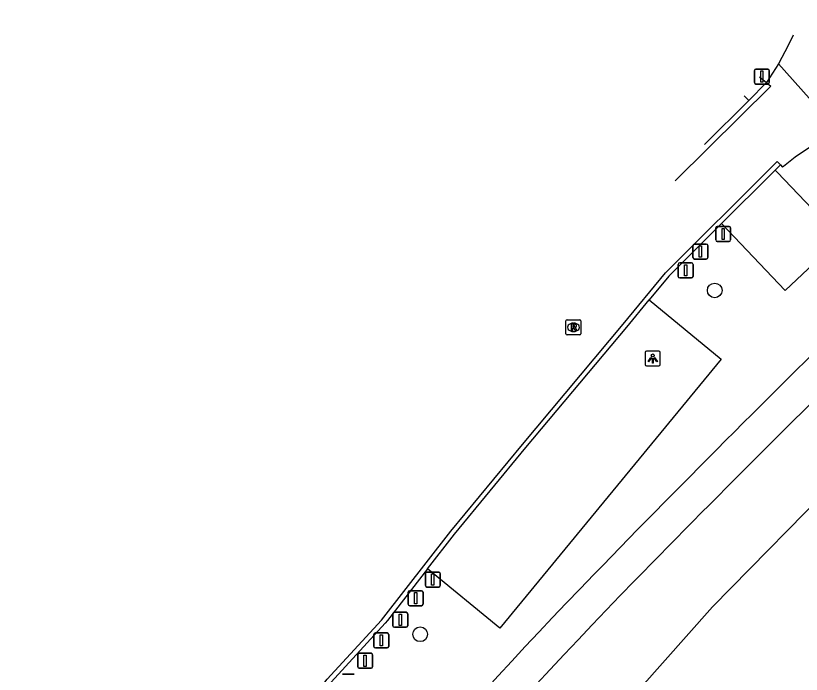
# Model space of a CAD drawing. Extents: x 158797 to 159887, y 384318 to 385255.
# Drawn here: x 159180.5 to 159232.9, y 385173.6 to 385217.6 of the extents above; entities that cross this region are included whole.
import ezdxf

# ---------------------------------------------------------------- set-up
doc = ezdxf.new("R2010")
doc.units = 0
for name, color, linetype in [('IMGEO_Afsluitpaal', 7, 'Continuous'), ('IMGEO_Berm_groen', 7, 'Continuous'), ('IMGEO_Boom', 7, 'Continuous'), ('IMGEO_Fietspad_gesloten', 7, 'Continuous'), ('IMGEO_Hek', 7, 'Continuous'), ('IMGEO_Lichtpunt', 7, 'Continuous'), ('IMGEO_Parkeervlak_open', 7, 'Continuous'), ('IMGEO_Rijbaan_lokaal_gesloten', 7, 'Continuous'), ('IMGEO_Rijbaan_lokaal_halfverhard', 7, 'Continuous'), ('IMGEO_Rioolput', 7, 'Continuous'), ('IMGEO_Voetpad_open', 7, 'Continuous')]:
    doc.layers.add(name, color=color, linetype=linetype)

msp = doc.modelspace()

# ---------------------------------------------------------------- linework, layer by layer
at = {"layer": 'IMGEO_Afsluitpaal'}
for p, q in [((159229.809, 385213.134), (159229.809, 385213.934)), ((159229.809, 385213.934), (159229.809, 385213.134)), ((159229.909, 385214.034), (159230.699, 385214.034)), ((159230.699, 385214.034), (159229.909, 385214.034)), ((159230.799, 385213.934), (159230.799, 385213.134)), ((159230.799, 385213.134), (159230.799, 385213.934)), ((159230.699, 385213.034), (159229.909, 385213.034)), ((159229.909, 385213.034), (159230.699, 385213.034)), ((159227.226, 385202.615), (159227.226, 385203.415)), ((159227.226, 385203.415), (159227.226, 385202.615)), ((159227.326, 385203.515), (159228.116, 385203.515)), ((159228.116, 385203.515), (159227.326, 385203.515)), ((159228.216, 385203.415), (159228.216, 385202.615)), ((159228.216, 385202.615), (159228.216, 385203.415)), ((159225.707, 385201.438), (159225.707, 385202.238)), ((159225.707, 385202.238), (159225.707, 385201.438)), ((159225.807, 385202.338), (159226.597, 385202.338)), ((159226.597, 385202.338), (159225.807, 385202.338)), ((159226.697, 385202.238), (159226.697, 385201.438)), ((159226.697, 385201.438), (159226.697, 385202.238)), ((159228.116, 385202.515), (159227.326, 385202.515)), ((159227.326, 385202.515), (159228.116, 385202.515)), ((159224.82, 385201.084), (159225.61, 385201.084)), ((159225.61, 385201.084), (159224.82, 385201.084)), ((159226.597, 385201.338), (159225.807, 385201.338)), ((159225.807, 385201.338), (159226.597, 385201.338)), ((159224.72, 385200.184), (159224.72, 385200.984)), ((159224.72, 385200.984), (159224.72, 385200.184)), ((159225.71, 385200.984), (159225.71, 385200.184)), ((159225.71, 385200.184), (159225.71, 385200.984)), ((159225.61, 385200.084), (159224.82, 385200.084)), ((159224.82, 385200.084), (159225.61, 385200.084)), ((159207.835, 385179.526), (159207.835, 385180.326)), ((159207.835, 385180.326), (159207.835, 385179.526)), ((159207.935, 385180.426), (159208.725, 385180.426)), ((159208.725, 385180.426), (159207.935, 385180.426)), ((159208.825, 385180.326), (159208.825, 385179.526)), ((159208.825, 385179.526), (159208.825, 385180.326)), ((159206.689, 385178.28), (159206.689, 385179.08)), ((159206.689, 385179.08), (159206.689, 385178.28)), ((159206.789, 385179.18), (159207.579, 385179.18)), ((159207.579, 385179.18), (159206.789, 385179.18)), ((159207.679, 385179.08), (159207.679, 385178.28)), ((159207.679, 385178.28), (159207.679, 385179.08)), ((159208.725, 385179.426), (159207.935, 385179.426)), ((159207.935, 385179.426), (159208.725, 385179.426)), ((159207.579, 385178.18), (159206.789, 385178.18)), ((159206.789, 385178.18), (159207.579, 385178.18)), ((159205.664, 385176.84), (159205.664, 385177.64)), ((159205.664, 385177.64), (159205.664, 385176.84)), ((159205.764, 385177.74), (159206.554, 385177.74)), ((159206.554, 385177.74), (159205.764, 385177.74)), ((159206.654, 385177.64), (159206.654, 385176.84)), ((159206.654, 385176.84), (159206.654, 385177.64)), ((159204.495, 385176.363), (159205.285, 385176.363)), ((159205.285, 385176.363), (159204.495, 385176.363)), ((159206.554, 385176.74), (159205.764, 385176.74)), ((159205.764, 385176.74), (159206.554, 385176.74)), ((159204.395, 385175.463), (159204.395, 385176.263)), ((159204.395, 385176.263), (159204.395, 385175.463)), ((159205.385, 385176.263), (159205.385, 385175.463)), ((159205.385, 385175.463), (159205.385, 385176.263)), ((159205.285, 385175.363), (159204.495, 385175.363)), ((159204.495, 385175.363), (159205.285, 385175.363)), ((159203.314, 385174.104), (159203.314, 385174.904)), ((159203.314, 385174.904), (159203.314, 385174.104)), ((159203.414, 385175.004), (159204.204, 385175.004)), ((159204.204, 385175.004), (159203.414, 385175.004)), ((159204.304, 385174.904), (159204.304, 385174.104)), ((159204.304, 385174.104), (159204.304, 385174.904)), ((159204.204, 385174.004), (159203.414, 385174.004)), ((159203.414, 385174.004), (159204.204, 385174.004)), ((159202.3, 385173.598), (159203.09, 385173.598)), ((159203.09, 385173.598), (159202.3, 385173.598))]:
    msp.add_line(p, q, dxfattribs=at)
for points in [[(159230.229, 385213.909), (159230.379, 385213.909), (159230.379, 385213.159), (159230.229, 385213.159), (159230.229, 385213.909)], [(159227.646, 385203.39), (159227.796, 385203.39), (159227.796, 385202.64), (159227.646, 385202.64), (159227.646, 385203.39)], [(159226.127, 385202.213), (159226.277, 385202.213), (159226.277, 385201.463), (159226.127, 385201.463), (159226.127, 385202.213)], [(159225.14, 385200.959), (159225.29, 385200.959), (159225.29, 385200.209), (159225.14, 385200.209), (159225.14, 385200.959)], [(159208.255, 385180.301), (159208.405, 385180.301), (159208.405, 385179.551), (159208.255, 385179.551), (159208.255, 385180.301)], [(159207.109, 385179.055), (159207.259, 385179.055), (159207.259, 385178.305), (159207.109, 385178.305), (159207.109, 385179.055)], [(159206.084, 385177.615), (159206.234, 385177.615), (159206.234, 385176.865), (159206.084, 385176.865), (159206.084, 385177.615)], [(159204.815, 385176.238), (159204.965, 385176.238), (159204.965, 385175.488), (159204.815, 385175.488), (159204.815, 385176.238)], [(159203.734, 385174.879), (159203.884, 385174.879), (159203.884, 385174.129), (159203.734, 385174.129), (159203.734, 385174.879)]]:
    msp.add_lwpolyline(points, dxfattribs=at)
for centre, start, end in [((159229.909, 385213.934), 90, 180), ((159229.909, 385213.934), 90, 180), ((159230.699, 385213.934), 0, 90), ((159230.699, 385213.934), 360, 90), ((159229.909, 385213.134), 180, 270), ((159229.909, 385213.134), 180, 270), ((159230.699, 385213.134), 270, 0), ((159230.699, 385213.134), 270, 0), ((159227.326, 385203.415), 90, 180), ((159227.326, 385203.415), 90, 180), ((159228.116, 385203.415), 0, 90), ((159228.116, 385203.415), 360, 90), ((159227.326, 385202.615), 180, 270), ((159227.326, 385202.615), 180, 270), ((159228.116, 385202.615), 270, 0), ((159228.116, 385202.615), 270, 0), ((159225.807, 385202.238), 90, 180), ((159225.807, 385202.238), 90, 180), ((159226.597, 385202.238), 0, 90), ((159226.597, 385202.238), 360, 90), ((159224.82, 385200.984), 90, 180), ((159224.82, 385200.984), 90, 180), ((159225.61, 385200.984), 0, 90), ((159225.61, 385200.984), 360, 90), ((159225.807, 385201.438), 180, 270), ((159225.807, 385201.438), 180, 270), ((159226.597, 385201.438), 270, 0), ((159226.597, 385201.438), 270, 0), ((159224.82, 385200.184), 180, 270), ((159224.82, 385200.184), 180, 270), ((159225.61, 385200.184), 270, 0), ((159225.61, 385200.184), 270, 0), ((159207.935, 385180.326), 90, 180), ((159207.935, 385180.326), 90, 180), ((159208.725, 385180.326), 0, 90), ((159208.725, 385180.326), 360, 90), ((159207.935, 385179.526), 180, 270), ((159207.935, 385179.526), 180, 270), ((159208.725, 385179.526), 270, 0), ((159208.725, 385179.526), 270, 0), ((159206.789, 385179.08), 90, 180), ((159206.789, 385179.08), 90, 180), ((159207.579, 385179.08), 0, 90), ((159207.579, 385179.08), 360, 90), ((159206.789, 385178.28), 180, 270), ((159206.789, 385178.28), 180, 270), ((159207.579, 385178.28), 270, 0), ((159207.579, 385178.28), 270, 0), ((159205.764, 385177.64), 90, 180), ((159205.764, 385177.64), 90, 180), ((159206.554, 385177.64), 0, 90), ((159206.554, 385177.64), 360, 90), ((159204.495, 385176.263), 90, 180), ((159204.495, 385176.263), 90, 180), ((159205.285, 385176.263), 0, 90), ((159205.285, 385176.263), 360, 90), ((159205.764, 385176.84), 180, 270), ((159205.764, 385176.84), 180, 270), ((159206.554, 385176.84), 270, 0), ((159206.554, 385176.84), 270, 0), ((159204.495, 385175.463), 180, 270), ((159204.495, 385175.463), 180, 270), ((159205.285, 385175.463), 270, 0), ((159205.285, 385175.463), 270, 0), ((159203.414, 385174.904), 90, 180), ((159203.414, 385174.904), 90, 180), ((159204.204, 385174.904), 0, 90), ((159204.204, 385174.904), 360, 90), ((159203.414, 385174.104), 180, 270), ((159203.414, 385174.104), 180, 270), ((159204.204, 385174.104), 270, 0), ((159204.204, 385174.104), 270, 0)]:
    msp.add_arc(centre, 0.1, start, end, dxfattribs=at)
at = {"layer": 'IMGEO_Berm_groen'}
msp.add_lwpolyline([(159273.06, 385209.092), (159256.152, 385207.464), (159235.717, 385186.968), (159227.01, 385178.109), (159209.26, 385158.099), (159192.739, 385136.789), (159187.72, 385129.9)], dxfattribs=at)
at = {"layer": 'IMGEO_Boom'}
for centre in [(159227.158, 385199.24), (159207.488, 385176.272)]:
    msp.add_circle(centre, 0.489, dxfattribs=at)
at = {"layer": 'IMGEO_Fietspad_gesloten'}
msp.add_lwpolyline([(159232.407, 385216.293), (159232.07, 385215.608), (159231.425, 385214.387)], dxfattribs=at)
at = {"layer": 'IMGEO_Hek'}
msp.add_lwpolyline([(159153.359, 384941.51), (159150.399, 384957.609), (159141, 384963.539), (159137.019, 384980.94), (159133.839, 384985.25), (159147.589, 384997.369), (159157.45, 385008.13), (159161.829, 385013.789), (159170.019, 385025.489), (159207.92, 385081.38), (159212.01, 385087.95), (159216.48, 385096.14), (159221.549, 385107.19), (159187.72, 385129.9), (159192.739, 385136.789), (159209.26, 385158.099), (159227.01, 385178.109), (159235.717, 385186.968)], dxfattribs=at)
at = {"layer": 'IMGEO_Lichtpunt'}
for p, q in [((159222.52, 385195.099), (159222.52, 385194.292)), ((159222.52, 385195.099), (159222.52, 385194.292)), ((159223.422, 385195.194), (159222.614, 385195.194)), ((159223.422, 385195.194), (159222.614, 385195.194)), ((159223.516, 385194.292), (159223.516, 385195.099)), ((159223.516, 385194.292), (159223.516, 385195.099)), ((159222.614, 385194.198), (159223.422, 385194.198)), ((159222.614, 385194.198), (159223.422, 385194.198))]:
    msp.add_line(p, q, dxfattribs=at)
for points in [[(159222.894, 385194.763), (159222.933, 385194.735), (159222.745, 385194.473), (159222.707, 385194.5), (159222.894, 385194.763)], [(159222.996, 385194.715), (159223.043, 385194.715), (159223.043, 385194.393), (159222.996, 385194.393), (159222.996, 385194.715)], [(159223.106, 385194.735), (159223.144, 385194.762), (159223.331, 385194.5), (159223.292, 385194.472), (159223.106, 385194.735)]]:
    msp.add_lwpolyline(points, dxfattribs=at)
msp.add_circle((159223.019, 385194.897), 0.0994, dxfattribs=at)
for centre, start, end in [((159222.614, 385195.099), 90, 180), ((159222.614, 385195.099), 90, 180), ((159223.422, 385195.099), 0, 90), ((159223.422, 385195.099), 0, 90), ((159222.614, 385194.292), 180, 270), ((159222.614, 385194.292), 180, 270), ((159223.422, 385194.292), 270, 0), ((159223.422, 385194.292), 270, 360)]:
    msp.add_arc(centre, 0.0946, start, end, dxfattribs=at)
at = {"layer": 'IMGEO_Parkeervlak_open'}
for points in [[(159231.2, 385207.286), (159231.33, 385207.151), (159235.102, 385203.193), (159235.547, 385202.725), (159234.932, 385202.142), (159231.861, 385199.238), (159227.608, 385203.704)], [(159222.787, 385198.606), (159227.592, 385194.655), (159212.803, 385176.682), (159207.973, 385180.642)]]:
    msp.add_lwpolyline(points, dxfattribs=at)
at = {"layer": 'IMGEO_Rijbaan_lokaal_gesloten'}
for points in [[(159231.425, 385214.387), (159230.622, 385213.125)], [(159233.475, 385212.077), (159231.425, 385214.387)], [(159230.622, 385213.125), (159230.906, 385212.891), (159226.749, 385208.759), (159224.515, 385206.566), (159224.51, 385206.561)], [(159231.551, 385207.637), (159231.689, 385207.489), (159231.758, 385207.553), (159232.538, 385208.176), (159233.347, 385208.724), (159233.756, 385208.961), (159235.607, 385209.959)], [(159187.963, 385155.555), (159188.488, 385156.249), (159190.709, 385159.27), (159201.266, 385173.278), (159204.913, 385177.221), (159209.531, 385183.152), (159214.311, 385188.955), (159221.047, 385196.978), (159223.863, 385200.411), (159230.981, 385207.51), (159231.33, 385207.858), (159231.551, 385207.637)]]:
    msp.add_lwpolyline(points, dxfattribs=at)
at = {"layer": 'IMGEO_Rijbaan_lokaal_halfverhard'}
for points in [[(159229.439, 385211.924), (159230.622, 385213.125)], [(159229.123, 385212.246), (159229.439, 385211.924)], [(159226.48, 385208.989), (159229.439, 385211.924)], [(159231.551, 385207.637), (159231.2, 385207.286)], [(159227.608, 385203.704), (159230.999, 385207.086), (159231.2, 385207.286)], [(159227.608, 385203.704), (159224.095, 385200.201), (159222.787, 385198.606)], [(159207.973, 385180.642), (159209.775, 385182.957), (159214.551, 385188.755), (159221.288, 385196.779), (159222.787, 385198.606)], [(159207.973, 385180.642), (159205.306, 385177.187), (159205.153, 385177.019), (159201.305, 385172.797), (159190.992, 385159.057), (159183.992, 385149.752), (159183.989, 385149.748)]]:
    msp.add_lwpolyline(points, dxfattribs=at)
at = {"layer": 'IMGEO_Rioolput'}
for p, q in [((159217.226, 385196.352), (159217.226, 385197.204)), ((159217.301, 385197.278), (159218.153, 385197.278)), ((159217.714, 385197.058), (159217.739, 385197.058)), ((159218.227, 385197.204), (159218.227, 385196.352)), ((159217.737, 385196.498), (159217.712, 385196.498)), ((159218.153, 385196.278), (159217.301, 385196.278))]:
    msp.add_line(p, q, dxfattribs=at)
for points in [[(159217.226, 385196.352), (159217.226, 385197.204)], [(159217.301, 385197.278), (159218.153, 385197.278)], [(159217.815, 385196.976), (159217.563, 385196.978), (159217.563, 385196.578)], [(159217.741, 385196.897), (159217.687, 385196.897), (159217.687, 385196.816)], [(159217.687, 385196.816), (159217.739, 385196.816)], [(159218.227, 385197.204), (159218.227, 385196.352)], [(159217.563, 385196.578), (159217.687, 385196.578), (159217.687, 385196.74), (159217.698, 385196.74)], [(159217.745, 385196.711), (159217.816, 385196.578), (159217.956, 385196.578), (159217.891, 385196.704)], [(159218.153, 385196.278), (159217.301, 385196.278)]]:
    msp.add_lwpolyline(points, dxfattribs=at)
for centre, radius, start, end in [((159217.303, 385197.202), 0.0765, 91.552, 178.448), ((159217.303, 385197.202), 0.0765, 91.552, 178.448), ((159217.723, 385197.005), 0.19, 274.7715, 282.9687), ((159217.747, 385196.801), 0.0964, 77.0061, 93.1865), ((159217.761, 385196.858), 0.0378, 276.6634, 79.6772), ((159217.814, 385196.866), 0.109, 350.3612, 89.416), ((159217.812, 385196.866), 0.112, 277.5842, 350.9817), ((159218.151, 385197.202), 0.0765, 1.552, 88.448), ((159218.151, 385197.202), 0.0765, 1.552, 88.448), ((159217.303, 385196.354), 0.0765, 181.552, 268.448), ((159217.303, 385196.354), 0.0765, 181.552, 268.448), ((159217.697, 385196.687), 0.0533, 26.0293, 88.6989), ((159217.796, 385196.651), 0.108, 29.5134, 73.7905), ((159218.151, 385196.354), 0.0765, 271.552, 358.448), ((159218.151, 385196.354), 0.0765, 271.552, 358.448)]:
    msp.add_arc(centre, radius, start, end, dxfattribs=at)
for centre, major_axis, ratio, start_param, end_param in [((159217.713, 385196.778), (-0.387, 0.002), 0.722429, 4.712389, 7.853982), ((159217.738, 385196.778), (-0.39, 0.002), 0.717154, 1.570796, 4.712389)]:
    msp.add_ellipse(centre, major_axis=major_axis, ratio=ratio, start_param=start_param, end_param=end_param, dxfattribs=at)
at = {"layer": 'IMGEO_Voetpad_open'}
msp.add_lwpolyline([(159230.152, 385213.514), (159230.622, 385213.125)], dxfattribs=at)
for centre, radius, start, end in [((159910.215, 384509.166), 963.344, 132.660014, 135.841756), ((159927.168, 384491.193), 985.784, 132.725424, 135.687678), ((159442.886, 384963.127), 311.825, 135.86364, 143.688), ((159444.531, 384962.015), 311.534, 135.63944, 143.63712)]:
    msp.add_arc(centre, radius, start, end, dxfattribs=at)

doc.saveas('drawing.dxf')
